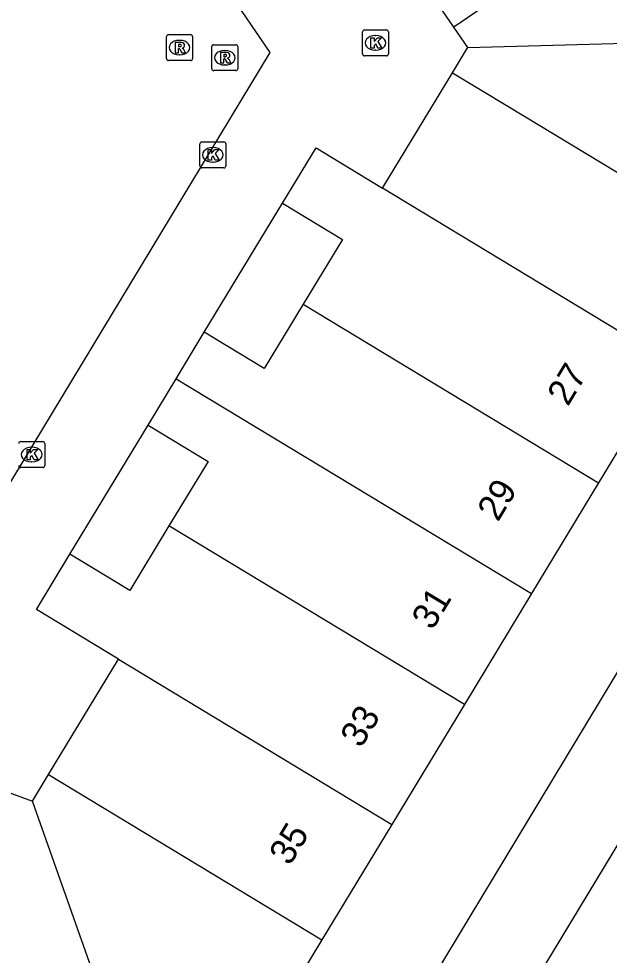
# Model space of a CAD drawing. Extents: x 155275 to 156263, y 382654 to 383635.
# Drawn here: x 156219.19 to 156241.94, y 383134.08 to 383170.17 of the extents above; entities that cross this region are included whole.
import ezdxf

# ---------------------------------------------------------------- set-up
doc = ezdxf.new("R2010")
doc.units = 0
for name, color, linetype in [('IMGEO_Fietspad_gesloten', 7, 'Continuous'), ('IMGEO_Kolk', 7, 'Continuous'), ('IMGEO_Pand', 7, 'Continuous'), ('IMGEO_Pand_nummerreeks', 7, 'Continuous'), ('IMGEO_Rijbaan_lokaal_open', 7, 'Continuous'), ('IMGEO_Rioolput', 7, 'Continuous'), ('IMGEO_Voetpad_open', 7, 'Continuous')]:
    doc.layers.add(name, color=color, linetype=linetype)

msp = doc.modelspace()

# ---------------------------------------------------------------- linework, layer by layer
at = {"layer": 'IMGEO_Fietspad_gesloten'}
for points in [[(156227.742, 383120.977), (156229.271, 383123.465), (156247.518, 383153.713)], [(156249.718, 383150.679), (156232.51, 383122.217), (156212.541, 383089.708), (156202.882, 383073.807)]]:
    msp.add_lwpolyline(points, dxfattribs=at)
at = {"layer": 'IMGEO_Kolk'}
for p, q in [((156232.43, 383168.81), (156232.43, 383169.662)), ((156232.505, 383169.736), (156233.357, 383169.736)), ((156233.431, 383169.662), (156233.431, 383168.81)), ((156232.918, 383169.516), (156232.943, 383169.516)), ((156232.941, 383168.956), (156232.916, 383168.956)), ((156233.357, 383168.736), (156232.505, 383168.736)), ((156226.165, 383164.497), (156226.165, 383165.349)), ((156226.24, 383165.423), (156227.092, 383165.423)), ((156227.166, 383165.349), (156227.166, 383164.497)), ((156226.653, 383165.203), (156226.678, 383165.203)), ((156226.676, 383164.643), (156226.651, 383164.643)), ((156227.092, 383164.423), (156226.24, 383164.423)), ((156219.262, 383153.874), (156220.114, 383153.874)), ((156220.188, 383153.8), (156220.188, 383152.948)), ((156219.675, 383153.654), (156219.7, 383153.654)), ((156219.698, 383153.094), (156219.673, 383153.094)), ((156220.114, 383152.874), (156219.262, 383152.874))]:
    msp.add_line(p, q, dxfattribs=at)
for points in [[(156232.43, 383168.81), (156232.43, 383169.662)], [(156232.505, 383169.736), (156233.357, 383169.736)], [(156233.431, 383169.662), (156233.431, 383168.81)], [(156232.751, 383169.436), (156232.874, 383169.436), (156232.874, 383169.285), (156233.004, 383169.436), (156233.168, 383169.436), (156233.022, 383169.285), (156233.175, 383169.036), (156233.023, 383169.036), (156232.938, 383169.2), (156232.874, 383169.133), (156232.874, 383169.036), (156232.751, 383169.036), (156232.751, 383169.436)], [(156233.357, 383168.736), (156232.505, 383168.736)], [(156226.165, 383164.497), (156226.165, 383165.349)], [(156226.24, 383165.423), (156227.092, 383165.423)], [(156227.166, 383165.349), (156227.166, 383164.497)], [(156226.486, 383165.123), (156226.609, 383165.123), (156226.609, 383164.972), (156226.739, 383165.123), (156226.903, 383165.123), (156226.757, 383164.972), (156226.91, 383164.723), (156226.758, 383164.723), (156226.673, 383164.887), (156226.609, 383164.82), (156226.609, 383164.723), (156226.486, 383164.723), (156226.486, 383165.123)], [(156227.092, 383164.423), (156226.24, 383164.423)], [(156219.262, 383153.874), (156220.114, 383153.874)], [(156220.188, 383153.8), (156220.188, 383152.948)], [(156219.508, 383153.574), (156219.631, 383153.574), (156219.631, 383153.423), (156219.761, 383153.574), (156219.925, 383153.574), (156219.779, 383153.423), (156219.932, 383153.174), (156219.78, 383153.174), (156219.695, 383153.338), (156219.631, 383153.271), (156219.631, 383153.174), (156219.508, 383153.174), (156219.508, 383153.574)], [(156220.114, 383152.874), (156219.262, 383152.874)]]:
    msp.add_lwpolyline(points, dxfattribs=at)
for centre, start, end in [((156232.507, 383169.66), 91.552, 178.448), ((156232.507, 383169.66), 91.552, 178.448), ((156233.355, 383169.66), 1.552, 88.448), ((156233.355, 383169.66), 1.552, 88.448), ((156232.507, 383168.812), 181.552, 268.448), ((156232.507, 383168.812), 181.552, 268.448), ((156233.355, 383168.812), 271.552, 358.448), ((156233.355, 383168.812), 271.552, 358.448), ((156226.242, 383165.347), 91.552, 178.448), ((156226.242, 383165.347), 91.552, 178.448), ((156227.09, 383165.347), 1.552, 88.448), ((156227.09, 383165.347), 1.552, 88.448), ((156226.242, 383164.499), 181.552, 268.448), ((156226.242, 383164.499), 181.552, 268.448), ((156227.09, 383164.499), 271.552, 358.448), ((156227.09, 383164.499), 271.552, 358.448), ((156219.264, 383153.798), 91.552, 178.448), ((156219.264, 383153.798), 91.552, 178.448), ((156220.112, 383153.798), 1.552, 88.448), ((156220.112, 383153.798), 1.552, 88.448), ((156219.264, 383152.95), 181.552, 268.448), ((156219.264, 383152.95), 181.552, 268.448), ((156220.112, 383152.95), 271.552, 358.448), ((156220.112, 383152.95), 271.552, 358.448)]:
    msp.add_arc(centre, 0.0765, start, end, dxfattribs=at)
for centre, major_axis, ratio, start_param, end_param in [((156232.917, 383169.236), (-0.387, 0.002), 0.722429, 4.712389, 7.853982), ((156232.942, 383169.236), (-0.39, 0.002), 0.717154, 1.570796, 4.712389), ((156226.652, 383164.923), (-0.387, 0.002), 0.722429, 4.712389, 7.853982), ((156226.677, 383164.923), (-0.39, 0.002), 0.717154, 1.570796, 4.712389), ((156219.674, 383153.374), (-0.387, 0.002), 0.722429, 4.712389, 7.853982), ((156219.699, 383153.374), (-0.39, 0.002), 0.717154, 1.570796, 4.712389)]:
    msp.add_ellipse(centre, major_axis=major_axis, ratio=ratio, start_param=start_param, end_param=end_param, dxfattribs=at)
at = {"layer": 'IMGEO_Pand'}
for points in [[(156246.682, 383177.171), (156235.95, 383169.839)], [(156235.95, 383169.839), (156232.909, 383174.289)], [(156236.483, 383169.058), (156235.95, 383169.839)], [(156236.483, 383169.058), (156251.931, 383169.487)], [(156235.896, 383168.089), (156236.439, 383168.987), (156236.483, 383169.058)], [(156233.205, 383163.64), (156235.896, 383168.089)], [(156235.896, 383168.089), (156238.024, 383166.802), (156247.015, 383161.362)], [(156229.347, 383163.058), (156230.642, 383165.198), (156233.205, 383163.64)], [(156244.323, 383156.913), (156233.205, 383163.64)], [(156229.347, 383163.058), (156231.656, 383161.66), (156230.151, 383159.174)], [(156230.151, 383159.174), (156228.646, 383156.688), (156226.337, 383158.087)], [(156230.151, 383159.174), (156241.527, 383152.291)], [(156225.254, 383156.298), (156226.337, 383158.087)], [(156244.323, 383156.913), (156241.527, 383152.291)], [(156224.171, 383154.509), (156225.254, 383156.298)], [(156225.254, 383156.298), (156238.941, 383148.017)], [(156224.171, 383154.509), (156226.481, 383153.111), (156224.976, 383150.626)], [(156241.527, 383152.291), (156238.941, 383148.017)], [(156224.976, 383150.626), (156223.471, 383148.14), (156221.162, 383149.538)], [(156236.354, 383143.742), (156224.976, 383150.626)], [(156223.029, 383145.49), (156219.869, 383147.404), (156221.162, 383149.538)], [(156238.941, 383148.017), (156236.354, 383143.742)], [(156220.338, 383141.041), (156223.029, 383145.49)], [(156223.029, 383145.49), (156233.558, 383139.12)], [(156236.354, 383143.742), (156233.558, 383139.12)], [(156219.721, 383140.021), (156220.338, 383141.041)], [(156220.338, 383141.041), (156230.866, 383134.671)], [(156218.166, 383140.587), (156219.721, 383140.021)], [(156225.016, 383125.001), (156219.721, 383140.021)], [(156233.558, 383139.12), (156230.866, 383134.671)], [(156230.866, 383134.671), (156225.016, 383125.001)]]:
    msp.add_lwpolyline(points, dxfattribs=at)
at = {"layer": 'IMGEO_Rijbaan_lokaal_open'}
msp.add_lwpolyline([(156204.033, 383205.238), (156228.866, 383168.866), (156217.035, 383149.311), (156178.139, 383163.436), (156137.485, 383178.2), (156135.964, 383174.027), (156111.188, 383183.073), (156116.725, 383192.583), (156120.763, 383193.233), (156122.533, 383182.684), (156123.046, 383179.545), (156162.764, 383186.229), (156181.178, 383198.778)], dxfattribs=at)
at = {"layer": 'IMGEO_Rioolput'}
for p, q in [((156224.88, 383168.63), (156224.88, 383169.482)), ((156224.955, 383169.556), (156225.807, 383169.556)), ((156225.368, 383169.336), (156225.393, 383169.336)), ((156225.881, 383169.482), (156225.881, 383168.63)), ((156226.623, 383168.241), (156226.623, 383169.093)), ((156226.698, 383169.167), (156227.55, 383169.167)), ((156227.111, 383168.947), (156227.136, 383168.947)), ((156227.624, 383169.093), (156227.624, 383168.241)), ((156225.807, 383168.556), (156224.955, 383168.556)), ((156225.391, 383168.776), (156225.366, 383168.776)), ((156227.55, 383168.167), (156226.698, 383168.167)), ((156227.134, 383168.387), (156227.109, 383168.387))]:
    msp.add_line(p, q, dxfattribs=at)
for points in [[(156224.88, 383168.63), (156224.88, 383169.482)], [(156224.955, 383169.556), (156225.807, 383169.556)], [(156225.469, 383169.254), (156225.217, 383169.256), (156225.217, 383168.856)], [(156225.881, 383169.482), (156225.881, 383168.63)], [(156225.217, 383168.856), (156225.341, 383168.856), (156225.341, 383169.018), (156225.352, 383169.018)], [(156225.395, 383169.175), (156225.341, 383169.175), (156225.341, 383169.094)], [(156225.341, 383169.094), (156225.393, 383169.094)], [(156225.399, 383168.989), (156225.47, 383168.856), (156225.61, 383168.856), (156225.545, 383168.982)], [(156226.623, 383168.241), (156226.623, 383169.093)], [(156226.698, 383169.167), (156227.55, 383169.167)], [(156227.212, 383168.865), (156226.96, 383168.867), (156226.96, 383168.467)], [(156227.624, 383169.093), (156227.624, 383168.241)], [(156225.807, 383168.556), (156224.955, 383168.556)], [(156226.96, 383168.467), (156227.084, 383168.467), (156227.084, 383168.629), (156227.095, 383168.629)], [(156227.138, 383168.786), (156227.084, 383168.786), (156227.084, 383168.705)], [(156227.084, 383168.705), (156227.136, 383168.705)], [(156227.142, 383168.6), (156227.213, 383168.467), (156227.353, 383168.467), (156227.288, 383168.593)], [(156227.55, 383168.167), (156226.698, 383168.167)]]:
    msp.add_lwpolyline(points, dxfattribs=at)
for centre, radius, start, end in [((156224.957, 383169.48), 0.0765, 91.552, 178.448), ((156224.957, 383169.48), 0.0765, 91.552, 178.448), ((156225.468, 383169.144), 0.109, 350.3612, 89.416), ((156225.805, 383169.48), 0.0765, 1.552, 88.448), ((156225.805, 383169.48), 0.0765, 1.552, 88.448), ((156225.351, 383168.965), 0.0533, 26.0293, 88.6989), ((156225.377, 383169.283), 0.19, 274.7715, 282.9687), ((156225.401, 383169.079), 0.0964, 77.0061, 93.1865), ((156225.415, 383169.136), 0.0378, 276.6634, 79.6772), ((156225.466, 383169.144), 0.112, 277.5842, 350.9817), ((156225.45, 383168.929), 0.108, 29.5134, 73.7905), ((156226.7, 383169.091), 0.0765, 91.552, 178.448), ((156226.7, 383169.091), 0.0765, 91.552, 178.448), ((156227.211, 383168.755), 0.109, 350.3612, 89.416), ((156227.548, 383169.091), 0.0765, 1.552, 88.448), ((156227.548, 383169.091), 0.0765, 1.552, 88.448), ((156224.957, 383168.632), 0.0765, 181.552, 268.448), ((156224.957, 383168.632), 0.0765, 181.552, 268.448), ((156225.805, 383168.632), 0.0765, 271.552, 358.448), ((156225.805, 383168.632), 0.0765, 271.552, 358.448), ((156227.094, 383168.576), 0.0533, 26.0293, 88.6989), ((156227.12, 383168.894), 0.19, 274.7715, 282.9687), ((156227.144, 383168.69), 0.0964, 77.0061, 93.1865), ((156227.158, 383168.747), 0.0378, 276.6634, 79.6772), ((156227.209, 383168.755), 0.112, 277.5842, 350.9817), ((156227.193, 383168.54), 0.108, 29.5134, 73.7905), ((156226.7, 383168.243), 0.0765, 181.552, 268.448), ((156226.7, 383168.243), 0.0765, 181.552, 268.448), ((156227.548, 383168.243), 0.0765, 271.552, 358.448), ((156227.548, 383168.243), 0.0765, 271.552, 358.448)]:
    msp.add_arc(centre, radius, start, end, dxfattribs=at)
for centre, major_axis, ratio, start_param, end_param in [((156225.367, 383169.056), (-0.387, 0.002), 0.722429, 4.712389, 7.853982), ((156225.392, 383169.056), (-0.39, 0.002), 0.717154, 1.570796, 4.712389), ((156227.11, 383168.667), (-0.387, 0.002), 0.722429, 4.712389, 7.853982), ((156227.135, 383168.667), (-0.39, 0.002), 0.717154, 1.570796, 4.712389)]:
    msp.add_ellipse(centre, major_axis=major_axis, ratio=ratio, start_param=start_param, end_param=end_param, dxfattribs=at)
at = {"layer": 'IMGEO_Voetpad_open'}
for points in [[(156226.337, 383158.087), (156229.347, 383163.058)], [(156221.162, 383149.538), (156224.171, 383154.509)]]:
    msp.add_lwpolyline(points, dxfattribs=at)

# ---------------------------------------------------------------- texts
at = {"layer": 'IMGEO_Pand_nummerreeks'}
for s, p in [('27', (156240.343, 383155.202)), ('29', (156237.65, 383150.751)), ('31', (156235.122, 383146.574)), ('33', (156232.374, 383142.031)), ('35', (156229.63, 383137.496))]:
    msp.add_text(s, height=1, rotation=58.8252, dxfattribs=at).set_placement(p)

doc.saveas('drawing.dxf')
